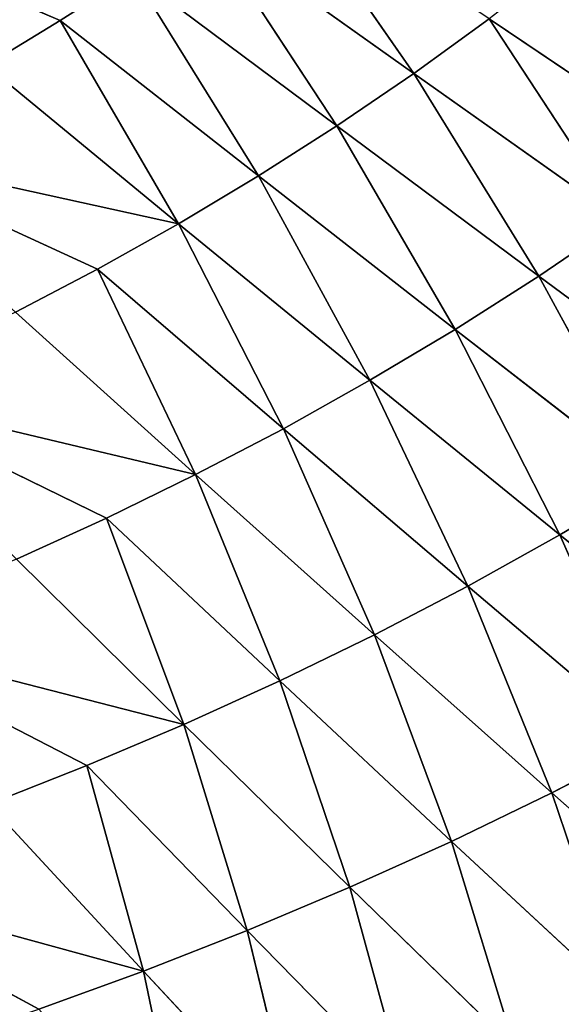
# Model space of a CAD drawing. Extents: x 0 to 605, y 0 to 400.
# Tile 754 of 1056: x 392 to 411, y 93 to 127. Entities that reach past the tile are written whole.
import ezdxf

# ---------------------------------------------------------------- set-up
doc = ezdxf.new("R2010")
doc.units = 0
doc.header["$LTSCALE"] = 25.4
doc.layers.get('0').update_dxf_attribs({"linetype": 'CONTINUOUS'})

# ---------------------------------------------------------------- blocks, each defined once
blk = doc.blocks.new('ATLANTA610_-_S_STL')
at = {"color": 0}
for p, q in [((397.971, 37.501, 312.297), (396.515, 35.569, 305.324)), ((397.971, 37.501, 312.297), (396.515, 35.569, 305.324)), ((401.745, 37.396, 310.933), (396.515, 35.569, 305.324)), ((401.745, 37.396, 310.933), (396.515, 35.569, 305.324)), ((400.058, 35.48, 303.936), (401.745, 37.396, 310.933)), ((400.058, 35.48, 303.936), (401.745, 37.396, 310.933)), ((400.058, 35.48, 303.936), (405.486, 37.293, 309.48)), ((400.058, 35.48, 303.936), (405.486, 37.293, 309.48)), ((405.486, 37.293, 309.48), (403.566, 35.395, 302.462)), ((405.486, 37.293, 309.48), (403.566, 35.395, 302.462)), ((403.566, 35.395, 302.462), (409.189, 37.193, 307.935)), ((403.566, 35.395, 302.462), (409.189, 37.193, 307.935)), ((407.034, 35.312, 300.898), (409.189, 37.193, 307.935)), ((407.034, 35.312, 300.898), (409.189, 37.193, 307.935)), ((412.85, 37.096, 306.295), (407.034, 35.312, 300.898)), ((412.85, 37.096, 306.295), (407.034, 35.312, 300.898)), ((412.85, 37.096, 306.295), (410.461, 35.231, 299.242)), ((412.85, 37.096, 306.295), (410.461, 35.231, 299.242)), ((410.461, 35.231, 299.242), (416.467, 37.003, 304.557)), ((410.461, 35.231, 299.242), (416.467, 37.003, 304.557)), ((384.465, 34.118, 302.027), (392.94, 35.659, 306.627)), ((384.465, 34.118, 302.027), (392.94, 35.659, 306.627)), ((392.94, 35.659, 306.627), (396.515, 35.569, 305.324)), ((392.94, 35.659, 306.627), (396.515, 35.569, 305.324)), ((391.24, 33.961, 299.624), (396.515, 35.569, 305.324)), ((391.24, 33.961, 299.624), (396.515, 35.569, 305.324)), ((396.515, 35.569, 305.324), (394.583, 33.886, 298.304)), ((396.515, 35.569, 305.324), (394.583, 33.886, 298.304)), ((400.058, 35.48, 303.936), (394.583, 33.886, 298.304)), ((400.058, 35.48, 303.936), (394.583, 33.886, 298.304)), ((400.058, 35.48, 303.936), (396.515, 35.569, 305.324)), ((400.058, 35.48, 303.936), (396.515, 35.569, 305.324)), ((397.894, 33.813, 296.903), (400.058, 35.48, 303.936)), ((397.894, 33.813, 296.903), (400.058, 35.48, 303.936)), ((397.894, 33.813, 296.903), (403.566, 35.395, 302.462)), ((397.894, 33.813, 296.903), (403.566, 35.395, 302.462)), ((400.058, 35.48, 303.936), (403.566, 35.395, 302.462)), ((400.058, 35.48, 303.936), (403.566, 35.395, 302.462)), ((403.566, 35.395, 302.462), (401.168, 33.743, 295.418)), ((403.566, 35.395, 302.462), (401.168, 33.743, 295.418)), ((401.168, 33.743, 295.418), (407.034, 35.312, 300.898)), ((401.168, 33.743, 295.418), (407.034, 35.312, 300.898)), ((403.566, 35.395, 302.462), (407.034, 35.312, 300.898)), ((403.566, 35.395, 302.462), (407.034, 35.312, 300.898)), ((404.402, 33.674, 293.846), (407.034, 35.312, 300.898)), ((404.402, 33.674, 293.846), (407.034, 35.312, 300.898)), ((410.461, 35.231, 299.242), (407.034, 35.312, 300.898)), ((410.461, 35.231, 299.242), (407.034, 35.312, 300.898)), ((410.461, 35.231, 299.242), (404.402, 33.674, 293.846)), ((410.461, 35.231, 299.242), (404.402, 33.674, 293.846)), ((410.461, 35.231, 299.242), (407.593, 33.608, 292.187)), ((410.461, 35.231, 299.242), (407.593, 33.608, 292.187)), ((407.593, 33.608, 292.187), (413.841, 35.154, 297.493)), ((407.593, 33.608, 292.187), (413.841, 35.154, 297.493)), ((410.461, 35.231, 299.242), (413.841, 35.154, 297.493)), ((410.461, 35.231, 299.242), (413.841, 35.154, 297.493)), ((410.737, 33.544, 290.436), (413.841, 35.154, 297.493)), ((410.737, 33.544, 290.436), (413.841, 35.154, 297.493)), ((417.172, 35.079, 295.647), (410.737, 33.544, 290.436)), ((417.172, 35.079, 295.647), (410.737, 33.544, 290.436)), ((391.24, 33.961, 299.624), (394.583, 33.886, 298.304)), ((391.24, 33.961, 299.624), (394.583, 33.886, 298.304)), ((385.922, 32.551, 293.839), (394.583, 33.886, 298.304)), ((385.922, 32.551, 293.839), (394.583, 33.886, 298.304)), ((397.894, 33.813, 296.903), (392.177, 32.426, 291.265)), ((397.894, 33.813, 296.903), (392.177, 32.426, 291.265)), ((397.894, 33.813, 296.903), (394.583, 33.886, 298.304)), ((397.894, 33.813, 296.903), (394.583, 33.886, 298.304)), ((395.255, 32.366, 289.86), (397.894, 33.813, 296.903)), ((395.255, 32.366, 289.86), (397.894, 33.813, 296.903)), ((395.255, 32.366, 289.86), (401.168, 33.743, 295.418)), ((395.255, 32.366, 289.86), (401.168, 33.743, 295.418)), ((397.894, 33.813, 296.903), (401.168, 33.743, 295.418)), ((397.894, 33.813, 296.903), (401.168, 33.743, 295.418)), ((401.168, 33.743, 295.418), (398.295, 32.309, 288.375)), ((401.168, 33.743, 295.418), (398.295, 32.309, 288.375)), ((398.295, 32.309, 288.375), (404.402, 33.674, 293.846)), ((398.295, 32.309, 288.375), (404.402, 33.674, 293.846)), ((401.168, 33.743, 295.418), (404.402, 33.674, 293.846)), ((401.168, 33.743, 295.418), (404.402, 33.674, 293.846)), ((401.295, 32.253, 286.808), (404.402, 33.674, 293.846)), ((401.295, 32.253, 286.808), (404.402, 33.674, 293.846)), ((407.593, 33.608, 292.187), (404.402, 33.674, 293.846)), ((407.593, 33.608, 292.187), (404.402, 33.674, 293.846)), ((407.593, 33.608, 292.187), (401.295, 32.253, 286.808)), ((407.593, 33.608, 292.187), (401.295, 32.253, 286.808)), ((407.593, 33.608, 292.187), (404.251, 32.199, 285.155)), ((407.593, 33.608, 292.187), (404.251, 32.199, 285.155)), ((404.251, 32.199, 285.155), (410.737, 33.544, 290.436)), ((404.251, 32.199, 285.155), (410.737, 33.544, 290.436)), ((407.161, 32.147, 283.417), (410.737, 33.544, 290.436)), ((407.161, 32.147, 283.417), (410.737, 33.544, 290.436)), ((413.833, 33.483, 288.594), (407.161, 32.147, 283.417)), ((413.833, 33.483, 288.594), (407.161, 32.147, 283.417)), ((407.593, 33.608, 292.187), (410.737, 33.544, 290.436)), ((407.593, 33.608, 292.187), (410.737, 33.544, 290.436)), ((413.833, 33.483, 288.594), (410.021, 32.098, 281.594)), ((413.833, 33.483, 288.594), (410.021, 32.098, 281.594)), ((410.021, 32.098, 281.594), (416.874, 33.425, 286.662)), ((410.021, 32.098, 281.594), (416.874, 33.425, 286.662)), ((413.833, 33.483, 288.594), (410.737, 33.544, 290.436)), ((413.833, 33.483, 288.594), (410.737, 33.544, 290.436)), ((395.255, 32.366, 289.86), (386.419, 31.214, 285.552)), ((395.255, 32.366, 289.86), (386.419, 31.214, 285.552)), ((392.144, 31.116, 282.834), (398.295, 32.309, 288.375)), ((392.144, 31.116, 282.834), (398.295, 32.309, 288.375)), ((395.255, 32.366, 289.86), (392.177, 32.426, 291.265)), ((395.255, 32.366, 289.86), (392.177, 32.426, 291.265)), ((398.295, 32.309, 288.375), (394.951, 31.069, 281.361)), ((398.295, 32.309, 288.375), (394.951, 31.069, 281.361)), ((395.255, 32.366, 289.86), (398.295, 32.309, 288.375)), ((395.255, 32.366, 289.86), (398.295, 32.309, 288.375)), ((398.295, 32.309, 288.375), (401.295, 32.253, 286.808)), ((398.295, 32.309, 288.375), (401.295, 32.253, 286.808)), ((394.951, 31.069, 281.361), (401.295, 32.253, 286.808)), ((394.951, 31.069, 281.361), (401.295, 32.253, 286.808)), ((397.718, 31.024, 279.809), (401.295, 32.253, 286.808)), ((397.718, 31.024, 279.809), (401.295, 32.253, 286.808)), ((404.251, 32.199, 285.155), (397.718, 31.024, 279.809)), ((404.251, 32.199, 285.155), (397.718, 31.024, 279.809)), ((404.251, 32.199, 285.155), (400.441, 30.981, 278.176)), ((404.251, 32.199, 285.155), (400.441, 30.981, 278.176)), ((400.441, 30.981, 278.176), (407.161, 32.147, 283.417)), ((400.441, 30.981, 278.176), (407.161, 32.147, 283.417)), ((404.251, 32.199, 285.155), (401.295, 32.253, 286.808)), ((404.251, 32.199, 285.155), (401.295, 32.253, 286.808)), ((403.118, 30.939, 276.464), (407.161, 32.147, 283.417)), ((403.118, 30.939, 276.464), (407.161, 32.147, 283.417)), ((410.021, 32.098, 281.594), (403.118, 30.939, 276.464)), ((410.021, 32.098, 281.594), (403.118, 30.939, 276.464)), ((404.251, 32.199, 285.155), (407.161, 32.147, 283.417)), ((404.251, 32.199, 285.155), (407.161, 32.147, 283.417)), ((410.021, 32.098, 281.594), (405.745, 30.9, 274.675)), ((410.021, 32.098, 281.594), (405.745, 30.9, 274.675)), ((405.745, 30.9, 274.675), (412.828, 32.051, 279.688)), ((405.745, 30.9, 274.675), (412.828, 32.051, 279.688)), ((410.021, 32.098, 281.594), (407.161, 32.147, 283.417)), ((410.021, 32.098, 281.594), (407.161, 32.147, 283.417)), ((408.318, 30.862, 272.81), (412.828, 32.051, 279.688)), ((408.318, 30.862, 272.81), (412.828, 32.051, 279.688)), ((415.576, 32.006, 277.701), (408.318, 30.862, 272.81)), ((415.576, 32.006, 277.701), (408.318, 30.862, 272.81)), ((410.021, 32.098, 281.594), (412.828, 32.051, 279.688)), ((410.021, 32.098, 281.594), (412.828, 32.051, 279.688)), ((385.952, 30.076, 277.228), (394.951, 31.069, 281.361)), ((385.952, 30.076, 277.228), (394.951, 31.069, 281.361)), ((391.141, 30, 274.401), (397.718, 31.024, 279.809)), ((391.141, 30, 274.401), (397.718, 31.024, 279.809)), ((392.144, 31.116, 282.834), (394.951, 31.069, 281.361)), ((392.144, 31.116, 282.834), (394.951, 31.069, 281.361)), ((393.677, 29.964, 272.875), (397.718, 31.024, 279.809)), ((393.677, 29.964, 272.875), (397.718, 31.024, 279.809)), ((400.441, 30.981, 278.176), (393.677, 29.964, 272.875)), ((400.441, 30.981, 278.176), (393.677, 29.964, 272.875)), ((394.951, 31.069, 281.361), (397.718, 31.024, 279.809)), ((394.951, 31.069, 281.361), (397.718, 31.024, 279.809)), ((400.441, 30.981, 278.176), (396.169, 29.93, 271.277)), ((400.441, 30.981, 278.176), (396.169, 29.93, 271.277)), ((396.169, 29.93, 271.277), (403.118, 30.939, 276.464)), ((396.169, 29.93, 271.277), (403.118, 30.939, 276.464)), ((400.441, 30.981, 278.176), (397.718, 31.024, 279.809)), ((400.441, 30.981, 278.176), (397.718, 31.024, 279.809)), ((398.615, 29.897, 269.606), (403.118, 30.939, 276.464)), ((398.615, 29.897, 269.606), (403.118, 30.939, 276.464)), ((400.441, 30.981, 278.176), (403.118, 30.939, 276.464)), ((400.441, 30.981, 278.176), (403.118, 30.939, 276.464)), ((405.745, 30.9, 274.675), (403.118, 30.939, 276.464)), ((405.745, 30.9, 274.675), (403.118, 30.939, 276.464)), ((405.745, 30.9, 274.675), (398.615, 29.897, 269.606)), ((405.745, 30.9, 274.675), (398.615, 29.897, 269.606)), ((405.745, 30.9, 274.675), (401.011, 29.866, 267.866)), ((405.745, 30.9, 274.675), (401.011, 29.866, 267.866)), ((405.745, 30.9, 274.675), (408.318, 30.862, 272.81)), ((405.745, 30.9, 274.675), (408.318, 30.862, 272.81)), ((384.526, 29.109, 268.936), (393.677, 29.964, 272.875)), ((384.526, 29.109, 268.936), (393.677, 29.964, 272.875)), ((391.141, 30, 274.401), (393.677, 29.964, 272.875)), ((391.141, 30, 274.401), (393.677, 29.964, 272.875)), ((396.169, 29.93, 271.277), (393.677, 29.964, 272.875)), ((396.169, 29.93, 271.277), (393.677, 29.964, 272.875))]:
    blk.add_line(p, q, dxfattribs=at)
mesh = blk.add_polyface(dxfattribs=at)
corners = [(414.756, 39.243, 313.313), (412.85, 37.096, 306.295), (409.189, 37.193, 307.935)]
mesh.append_faces([[corners[k] for k in face] for face in [(0, 1, 2)]], dxfattribs={"color": 0})
mesh = blk.add_polyface(dxfattribs=at)
corners = [(397.971, 37.501, 312.297), (396.515, 35.569, 305.324), (392.94, 35.659, 306.627)]
mesh.append_faces([[corners[k] for k in face] for face in [(0, 1, 2)]], dxfattribs={"color": 0})
mesh = blk.add_polyface(dxfattribs=at)
corners = [(397.971, 37.501, 312.297), (401.745, 37.396, 310.933), (396.515, 35.569, 305.324)]
mesh.append_faces([[corners[k] for k in face] for face in [(0, 1, 2)]], dxfattribs={"color": 0})
mesh = blk.add_polyface(dxfattribs=at)
corners = [(401.745, 37.396, 310.933), (400.058, 35.48, 303.936), (396.515, 35.569, 305.324)]
mesh.append_faces([[corners[k] for k in face] for face in [(0, 1, 2)]], dxfattribs={"color": 0})
mesh = blk.add_polyface(dxfattribs=at)
corners = [(401.745, 37.396, 310.933), (405.486, 37.293, 309.48), (400.058, 35.48, 303.936)]
mesh.append_faces([[corners[k] for k in face] for face in [(0, 1, 2)]], dxfattribs={"color": 0})
mesh = blk.add_polyface(dxfattribs=at)
corners = [(405.486, 37.293, 309.48), (403.566, 35.395, 302.462), (400.058, 35.48, 303.936)]
mesh.append_faces([[corners[k] for k in face] for face in [(0, 1, 2)]], dxfattribs={"color": 0})
mesh = blk.add_polyface(dxfattribs=at)
corners = [(405.486, 37.293, 309.48), (409.189, 37.193, 307.935), (403.566, 35.395, 302.462)]
mesh.append_faces([[corners[k] for k in face] for face in [(0, 1, 2)]], dxfattribs={"color": 0})
mesh = blk.add_polyface(dxfattribs=at)
corners = [(409.189, 37.193, 307.935), (407.034, 35.312, 300.898), (403.566, 35.395, 302.462)]
mesh.append_faces([[corners[k] for k in face] for face in [(0, 1, 2)]], dxfattribs={"color": 0})
mesh = blk.add_polyface(dxfattribs=at)
corners = [(409.189, 37.193, 307.935), (412.85, 37.096, 306.295), (407.034, 35.312, 300.898)]
mesh.append_faces([[corners[k] for k in face] for face in [(0, 1, 2)]], dxfattribs={"color": 0})
mesh = blk.add_polyface(dxfattribs=at)
corners = [(412.85, 37.096, 306.295), (410.461, 35.231, 299.242), (407.034, 35.312, 300.898)]
mesh.append_faces([[corners[k] for k in face] for face in [(0, 1, 2)]], dxfattribs={"color": 0})
mesh = blk.add_polyface(dxfattribs=at)
corners = [(412.85, 37.096, 306.295), (416.467, 37.003, 304.557), (410.461, 35.231, 299.242)]
mesh.append_faces([[corners[k] for k in face] for face in [(0, 1, 2)]], dxfattribs={"color": 0})
mesh = blk.add_polyface(dxfattribs=at)
corners = [(416.467, 37.003, 304.557), (413.841, 35.154, 297.493), (410.461, 35.231, 299.242)]
mesh.append_faces([[corners[k] for k in face] for face in [(0, 1, 2)]], dxfattribs={"color": 0})
mesh = blk.add_polyface(dxfattribs=at)
corners = [(389.337, 35.752, 307.848), (392.94, 35.659, 306.627), (384.465, 34.118, 302.027)]
mesh.append_faces([[corners[k] for k in face] for face in [(0, 1, 2)]], dxfattribs={"color": 0})
mesh = blk.add_polyface(dxfattribs=at)
corners = [(384.465, 34.118, 302.027), (396.515, 35.569, 305.324), (391.24, 33.961, 299.624), (392.94, 35.659, 306.627)]
mesh.append_faces([[corners[k] for k in face] for face in [(0, 1, 2), (1, 0, 3)]], dxfattribs={"vtx0": -1, "color": 0})
mesh = blk.add_polyface(dxfattribs=at)
corners = [(396.515, 35.569, 305.324), (394.583, 33.886, 298.304), (391.24, 33.961, 299.624)]
mesh.append_faces([[corners[k] for k in face] for face in [(0, 1, 2)]], dxfattribs={"color": 0})
mesh = blk.add_polyface(dxfattribs=at)
corners = [(396.515, 35.569, 305.324), (400.058, 35.48, 303.936), (394.583, 33.886, 298.304)]
mesh.append_faces([[corners[k] for k in face] for face in [(0, 1, 2)]], dxfattribs={"color": 0})
mesh = blk.add_polyface(dxfattribs=at)
corners = [(400.058, 35.48, 303.936), (397.894, 33.813, 296.903), (394.583, 33.886, 298.304)]
mesh.append_faces([[corners[k] for k in face] for face in [(0, 1, 2)]], dxfattribs={"color": 0})
mesh = blk.add_polyface(dxfattribs=at)
corners = [(400.058, 35.48, 303.936), (403.566, 35.395, 302.462), (397.894, 33.813, 296.903)]
mesh.append_faces([[corners[k] for k in face] for face in [(0, 1, 2)]], dxfattribs={"color": 0})
mesh = blk.add_polyface(dxfattribs=at)
corners = [(403.566, 35.395, 302.462), (401.168, 33.743, 295.418), (397.894, 33.813, 296.903)]
mesh.append_faces([[corners[k] for k in face] for face in [(0, 1, 2)]], dxfattribs={"color": 0})
mesh = blk.add_polyface(dxfattribs=at)
corners = [(403.566, 35.395, 302.462), (407.034, 35.312, 300.898), (401.168, 33.743, 295.418)]
mesh.append_faces([[corners[k] for k in face] for face in [(0, 1, 2)]], dxfattribs={"color": 0})
mesh = blk.add_polyface(dxfattribs=at)
corners = [(407.034, 35.312, 300.898), (404.402, 33.674, 293.846), (401.168, 33.743, 295.418)]
mesh.append_faces([[corners[k] for k in face] for face in [(0, 1, 2)]], dxfattribs={"color": 0})
mesh = blk.add_polyface(dxfattribs=at)
corners = [(407.034, 35.312, 300.898), (410.461, 35.231, 299.242), (404.402, 33.674, 293.846)]
mesh.append_faces([[corners[k] for k in face] for face in [(0, 1, 2)]], dxfattribs={"color": 0})
mesh = blk.add_polyface(dxfattribs=at)
corners = [(410.461, 35.231, 299.242), (407.593, 33.608, 292.187), (404.402, 33.674, 293.846)]
mesh.append_faces([[corners[k] for k in face] for face in [(0, 1, 2)]], dxfattribs={"color": 0})
mesh = blk.add_polyface(dxfattribs=at)
corners = [(410.461, 35.231, 299.242), (413.841, 35.154, 297.493), (407.593, 33.608, 292.187)]
mesh.append_faces([[corners[k] for k in face] for face in [(0, 1, 2)]], dxfattribs={"color": 0})
mesh = blk.add_polyface(dxfattribs=at)
corners = [(413.841, 35.154, 297.493), (410.737, 33.544, 290.436), (407.593, 33.608, 292.187)]
mesh.append_faces([[corners[k] for k in face] for face in [(0, 1, 2)]], dxfattribs={"color": 0})
mesh = blk.add_polyface(dxfattribs=at)
corners = [(413.841, 35.154, 297.493), (417.172, 35.079, 295.647), (410.737, 33.544, 290.436)]
mesh.append_faces([[corners[k] for k in face] for face in [(0, 1, 2)]], dxfattribs={"color": 0})
mesh = blk.add_polyface(dxfattribs=at)
corners = [(417.172, 35.079, 295.647), (413.833, 33.483, 288.594), (410.737, 33.544, 290.436)]
mesh.append_faces([[corners[k] for k in face] for face in [(0, 1, 2)]], dxfattribs={"color": 0})
mesh = blk.add_polyface(dxfattribs=at)
corners = [(391.24, 33.961, 299.624), (394.583, 33.886, 298.304), (385.922, 32.551, 293.839)]
mesh.append_faces([[corners[k] for k in face] for face in [(0, 1, 2)]], dxfattribs={"color": 0})
mesh = blk.add_polyface(dxfattribs=at)
corners = [(385.922, 32.551, 293.839), (397.894, 33.813, 296.903), (392.177, 32.426, 291.265), (394.583, 33.886, 298.304)]
mesh.append_faces([[corners[k] for k in face] for face in [(0, 1, 2), (1, 0, 3)]], dxfattribs={"vtx0": -1, "color": 0})
mesh = blk.add_polyface(dxfattribs=at)
corners = [(397.894, 33.813, 296.903), (395.255, 32.366, 289.86), (392.177, 32.426, 291.265)]
mesh.append_faces([[corners[k] for k in face] for face in [(0, 1, 2)]], dxfattribs={"color": 0})
mesh = blk.add_polyface(dxfattribs=at)
corners = [(397.894, 33.813, 296.903), (401.168, 33.743, 295.418), (395.255, 32.366, 289.86)]
mesh.append_faces([[corners[k] for k in face] for face in [(0, 1, 2)]], dxfattribs={"color": 0})
mesh = blk.add_polyface(dxfattribs=at)
corners = [(401.168, 33.743, 295.418), (398.295, 32.309, 288.375), (395.255, 32.366, 289.86)]
mesh.append_faces([[corners[k] for k in face] for face in [(0, 1, 2)]], dxfattribs={"color": 0})
mesh = blk.add_polyface(dxfattribs=at)
corners = [(401.168, 33.743, 295.418), (404.402, 33.674, 293.846), (398.295, 32.309, 288.375)]
mesh.append_faces([[corners[k] for k in face] for face in [(0, 1, 2)]], dxfattribs={"color": 0})
mesh = blk.add_polyface(dxfattribs=at)
corners = [(404.402, 33.674, 293.846), (401.295, 32.253, 286.808), (398.295, 32.309, 288.375)]
mesh.append_faces([[corners[k] for k in face] for face in [(0, 1, 2)]], dxfattribs={"color": 0})
mesh = blk.add_polyface(dxfattribs=at)
corners = [(404.402, 33.674, 293.846), (407.593, 33.608, 292.187), (401.295, 32.253, 286.808)]
mesh.append_faces([[corners[k] for k in face] for face in [(0, 1, 2)]], dxfattribs={"color": 0})
mesh = blk.add_polyface(dxfattribs=at)
corners = [(407.593, 33.608, 292.187), (404.251, 32.199, 285.155), (401.295, 32.253, 286.808)]
mesh.append_faces([[corners[k] for k in face] for face in [(0, 1, 2)]], dxfattribs={"color": 0})
mesh = blk.add_polyface(dxfattribs=at)
corners = [(407.593, 33.608, 292.187), (410.737, 33.544, 290.436), (404.251, 32.199, 285.155)]
mesh.append_faces([[corners[k] for k in face] for face in [(0, 1, 2)]], dxfattribs={"color": 0})
mesh = blk.add_polyface(dxfattribs=at)
corners = [(410.737, 33.544, 290.436), (407.161, 32.147, 283.417), (404.251, 32.199, 285.155)]
mesh.append_faces([[corners[k] for k in face] for face in [(0, 1, 2)]], dxfattribs={"color": 0})
mesh = blk.add_polyface(dxfattribs=at)
corners = [(410.737, 33.544, 290.436), (413.833, 33.483, 288.594), (407.161, 32.147, 283.417)]
mesh.append_faces([[corners[k] for k in face] for face in [(0, 1, 2)]], dxfattribs={"color": 0})
mesh = blk.add_polyface(dxfattribs=at)
corners = [(413.833, 33.483, 288.594), (410.021, 32.098, 281.594), (407.161, 32.147, 283.417)]
mesh.append_faces([[corners[k] for k in face] for face in [(0, 1, 2)]], dxfattribs={"color": 0})
mesh = blk.add_polyface(dxfattribs=at)
corners = [(413.833, 33.483, 288.594), (416.874, 33.425, 286.662), (410.021, 32.098, 281.594)]
mesh.append_faces([[corners[k] for k in face] for face in [(0, 1, 2)]], dxfattribs={"color": 0})
mesh = blk.add_polyface(dxfattribs=at)
corners = [(416.874, 33.425, 286.662), (412.828, 32.051, 279.688), (410.021, 32.098, 281.594)]
mesh.append_faces([[corners[k] for k in face] for face in [(0, 1, 2)]], dxfattribs={"color": 0})
mesh = blk.add_polyface(dxfattribs=at)
corners = [(392.177, 32.426, 291.265), (395.255, 32.366, 289.86), (386.419, 31.214, 285.552)]
mesh.append_faces([[corners[k] for k in face] for face in [(0, 1, 2)]], dxfattribs={"color": 0})
mesh = blk.add_polyface(dxfattribs=at)
corners = [(386.419, 31.214, 285.552), (398.295, 32.309, 288.375), (392.144, 31.116, 282.834), (395.255, 32.366, 289.86)]
mesh.append_faces([[corners[k] for k in face] for face in [(0, 1, 2), (1, 0, 3)]], dxfattribs={"vtx0": -1, "color": 0})
mesh = blk.add_polyface(dxfattribs=at)
corners = [(398.295, 32.309, 288.375), (394.951, 31.069, 281.361), (392.144, 31.116, 282.834)]
mesh.append_faces([[corners[k] for k in face] for face in [(0, 1, 2)]], dxfattribs={"color": 0})
mesh = blk.add_polyface(dxfattribs=at)
corners = [(398.295, 32.309, 288.375), (401.295, 32.253, 286.808), (394.951, 31.069, 281.361)]
mesh.append_faces([[corners[k] for k in face] for face in [(0, 1, 2)]], dxfattribs={"color": 0})
mesh = blk.add_polyface(dxfattribs=at)
corners = [(401.295, 32.253, 286.808), (397.718, 31.024, 279.809), (394.951, 31.069, 281.361)]
mesh.append_faces([[corners[k] for k in face] for face in [(0, 1, 2)]], dxfattribs={"color": 0})
mesh = blk.add_polyface(dxfattribs=at)
corners = [(401.295, 32.253, 286.808), (404.251, 32.199, 285.155), (397.718, 31.024, 279.809)]
mesh.append_faces([[corners[k] for k in face] for face in [(0, 1, 2)]], dxfattribs={"color": 0})
mesh = blk.add_polyface(dxfattribs=at)
corners = [(404.251, 32.199, 285.155), (400.441, 30.981, 278.176), (397.718, 31.024, 279.809)]
mesh.append_faces([[corners[k] for k in face] for face in [(0, 1, 2)]], dxfattribs={"color": 0})
mesh = blk.add_polyface(dxfattribs=at)
corners = [(404.251, 32.199, 285.155), (407.161, 32.147, 283.417), (400.441, 30.981, 278.176)]
mesh.append_faces([[corners[k] for k in face] for face in [(0, 1, 2)]], dxfattribs={"color": 0})
mesh = blk.add_polyface(dxfattribs=at)
corners = [(407.161, 32.147, 283.417), (403.118, 30.939, 276.464), (400.441, 30.981, 278.176)]
mesh.append_faces([[corners[k] for k in face] for face in [(0, 1, 2)]], dxfattribs={"color": 0})
mesh = blk.add_polyface(dxfattribs=at)
corners = [(407.161, 32.147, 283.417), (410.021, 32.098, 281.594), (403.118, 30.939, 276.464)]
mesh.append_faces([[corners[k] for k in face] for face in [(0, 1, 2)]], dxfattribs={"color": 0})
mesh = blk.add_polyface(dxfattribs=at)
corners = [(410.021, 32.098, 281.594), (405.745, 30.9, 274.675), (403.118, 30.939, 276.464)]
mesh.append_faces([[corners[k] for k in face] for face in [(0, 1, 2)]], dxfattribs={"color": 0})
mesh = blk.add_polyface(dxfattribs=at)
corners = [(410.021, 32.098, 281.594), (412.828, 32.051, 279.688), (405.745, 30.9, 274.675)]
mesh.append_faces([[corners[k] for k in face] for face in [(0, 1, 2)]], dxfattribs={"color": 0})
mesh = blk.add_polyface(dxfattribs=at)
corners = [(412.828, 32.051, 279.688), (408.318, 30.862, 272.81), (405.745, 30.9, 274.675)]
mesh.append_faces([[corners[k] for k in face] for face in [(0, 1, 2)]], dxfattribs={"color": 0})
mesh = blk.add_polyface(dxfattribs=at)
corners = [(412.828, 32.051, 279.688), (415.576, 32.006, 277.701), (408.318, 30.862, 272.81)]
mesh.append_faces([[corners[k] for k in face] for face in [(0, 1, 2)]], dxfattribs={"color": 0})
mesh = blk.add_polyface(dxfattribs=at)
corners = [(415.576, 32.006, 277.701), (410.834, 30.826, 270.872), (408.318, 30.862, 272.81)]
mesh.append_faces([[corners[k] for k in face] for face in [(0, 1, 2)]], dxfattribs={"color": 0})
mesh = blk.add_polyface(dxfattribs=at)
corners = [(392.144, 31.116, 282.834), (394.951, 31.069, 281.361), (385.952, 30.076, 277.228)]
mesh.append_faces([[corners[k] for k in face] for face in [(0, 1, 2)]], dxfattribs={"color": 0})
mesh = blk.add_polyface(dxfattribs=at)
corners = [(385.952, 30.076, 277.228), (397.718, 31.024, 279.809), (391.141, 30, 274.401), (394.951, 31.069, 281.361)]
mesh.append_faces([[corners[k] for k in face] for face in [(0, 1, 2), (1, 0, 3)]], dxfattribs={"vtx0": -1, "color": 0})
mesh = blk.add_polyface(dxfattribs=at)
corners = [(397.718, 31.024, 279.809), (393.677, 29.964, 272.875), (391.141, 30, 274.401)]
mesh.append_faces([[corners[k] for k in face] for face in [(0, 1, 2)]], dxfattribs={"color": 0})
mesh = blk.add_polyface(dxfattribs=at)
corners = [(397.718, 31.024, 279.809), (400.441, 30.981, 278.176), (393.677, 29.964, 272.875)]
mesh.append_faces([[corners[k] for k in face] for face in [(0, 1, 2)]], dxfattribs={"color": 0})
mesh = blk.add_polyface(dxfattribs=at)
corners = [(400.441, 30.981, 278.176), (396.169, 29.93, 271.277), (393.677, 29.964, 272.875)]
mesh.append_faces([[corners[k] for k in face] for face in [(0, 1, 2)]], dxfattribs={"color": 0})
mesh = blk.add_polyface(dxfattribs=at)
corners = [(400.441, 30.981, 278.176), (403.118, 30.939, 276.464), (396.169, 29.93, 271.277)]
mesh.append_faces([[corners[k] for k in face] for face in [(0, 1, 2)]], dxfattribs={"color": 0})
mesh = blk.add_polyface(dxfattribs=at)
corners = [(403.118, 30.939, 276.464), (398.615, 29.897, 269.606), (396.169, 29.93, 271.277)]
mesh.append_faces([[corners[k] for k in face] for face in [(0, 1, 2)]], dxfattribs={"color": 0})
mesh = blk.add_polyface(dxfattribs=at)
corners = [(403.118, 30.939, 276.464), (405.745, 30.9, 274.675), (398.615, 29.897, 269.606)]
mesh.append_faces([[corners[k] for k in face] for face in [(0, 1, 2)]], dxfattribs={"color": 0})
mesh = blk.add_polyface(dxfattribs=at)
corners = [(405.745, 30.9, 274.675), (401.011, 29.866, 267.866), (398.615, 29.897, 269.606)]
mesh.append_faces([[corners[k] for k in face] for face in [(0, 1, 2)]], dxfattribs={"color": 0})
mesh = blk.add_polyface(dxfattribs=at)
corners = [(405.745, 30.9, 274.675), (408.318, 30.862, 272.81), (401.011, 29.866, 267.866)]
mesh.append_faces([[corners[k] for k in face] for face in [(0, 1, 2)]], dxfattribs={"color": 0})
mesh = blk.add_polyface(dxfattribs=at)
corners = [(391.141, 30, 274.401), (393.677, 29.964, 272.875), (384.526, 29.109, 268.936)]
mesh.append_faces([[corners[k] for k in face] for face in [(0, 1, 2)]], dxfattribs={"color": 0})
mesh = blk.add_polyface(dxfattribs=at)
corners = [(384.526, 29.109, 268.936), (396.169, 29.93, 271.277), (389.178, 29.052, 266.037), (393.677, 29.964, 272.875)]
mesh.append_faces([[corners[k] for k in face] for face in [(0, 1, 2), (1, 0, 3)]], dxfattribs={"vtx0": -1, "color": 0})

msp = doc.modelspace()

# ---------------------------------------------------------------- block references
at = {"color": 254, "extrusion": (0, -1, 5.55112e-17)}
msp.add_blockref('ATLANTA610_-_S_STL', (-0.269, -0.066, -399.883), dxfattribs=at)

doc.saveas('drawing.dxf')
